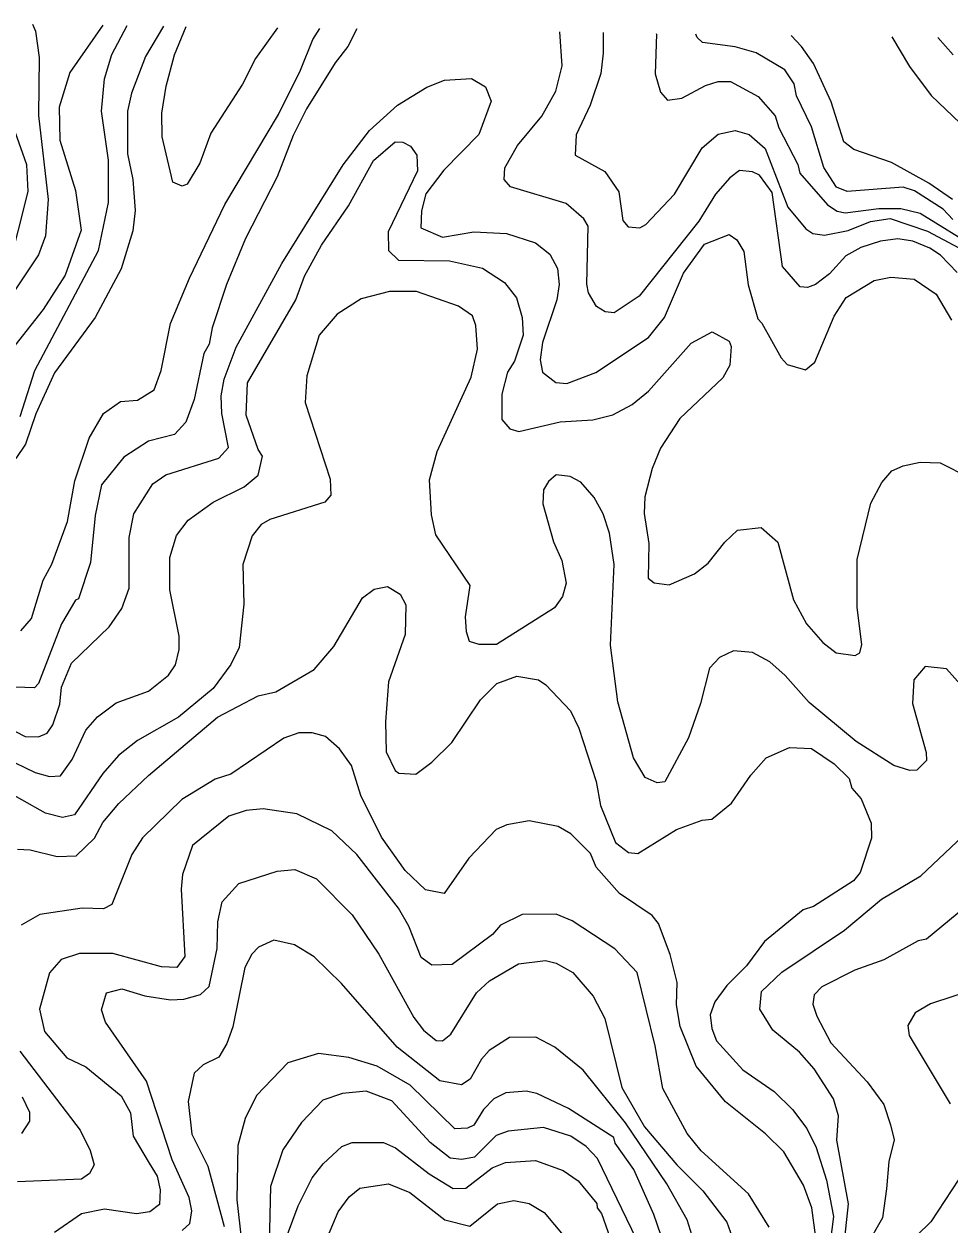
# Model space of a CAD drawing. Extents: x 673.3 to 698.5, y 6984.3 to 7012.3.
# Drawn here: x 687.47 to 688.428, y 7010.876 to 7012.12 of the extents above; entities that cross this region are included whole.
import ezdxf

# ---------------------------------------------------------------- set-up
doc = ezdxf.new("R2010")
doc.units = 0
doc.header["$LTSCALE"] = 0.032
doc.layers.add('1', color=7, linetype='Continuous', lineweight=25)
doc.layers.add('2', color=7, linetype='Continuous', lineweight=13)

msp = doc.modelspace()

# ---------------------------------------------------------------- linework, layer by layer
at = {"layer": '1'}
for points in [[(687.551, 7012.1186), (687.5171, 7012.0695), (687.5058, 7012.0337), (687.5067, 7011.9995), (687.523, 7011.9474), (687.5286, 7011.9061), (687.5122, 7011.8595), (687.4895, 7011.8239), (687.4473, 7011.7704)], [(688.4309, 7011.9379), (688.4066, 7011.9548), (688.3679, 7011.9762), (688.3289, 7011.9899), (688.3186, 7011.9976), (688.3054, 7012.0392), (688.2872, 7012.0787), (688.2748, 7012.0965), (688.2638, 7012.1079)], [(688.3683, 7012.1063), (688.3866, 7012.0757), (688.4088, 7012.0456), (688.4388, 7012.0171)], [(687.4323, 7011.4016), (687.4706, 7011.3816), (687.4845, 7011.3814), (687.4936, 7011.3852), (687.4995, 7011.3938), (687.5066, 7011.4151), (687.5083, 7011.433), (687.5186, 7011.4577), (687.5577, 7011.4955), (687.5707, 7011.5142), (687.5784, 7011.5354), (687.5783, 7011.588), (687.5833, 7011.6124), (687.6029, 7011.6433), (687.6165, 7011.6528), (687.6712, 7011.6702), (687.6814, 7011.681), (687.6744, 7011.7164), (687.6736, 7011.7346), (687.6768, 7011.7519), (687.6892, 7011.7851), (687.7366, 7011.8718), (687.7999, 7011.974), (687.8272, 7012.0093), (687.8562, 7012.0358), (687.8867, 7012.0542), (687.9048, 7012.0617), (687.933, 7012.0633), (687.9473, 7012.0548), (687.9534, 7012.0397), (687.9404, 7012.0053), (687.9042, 7011.9683), (687.8858, 7011.9438), (687.8812, 7011.9263)], [(687.8812, 7011.9263), (687.8803, 7011.9087), (687.9029, 7011.899), (687.9355, 7011.9045), (687.969, 7011.9028), (687.9993, 7011.8931), (688.0141, 7011.8814), (688.022, 7011.8665), (688.0237, 7011.8499), (688.0214, 7011.8339), (688.0066, 7011.7897), (688.0042, 7011.772), (688.0063, 7011.759), (688.0202, 7011.7484), (688.0318, 7011.7474), (688.0615, 7011.7589), (688.1162, 7011.795), (688.1328, 7011.8158), (688.1526, 7011.8618), (688.1741, 7011.8918), (688.1997, 7011.9016), (688.2078, 7011.8963), (688.2151, 7011.8841), (688.2195, 7011.8494), (688.2293, 7011.8142), (688.2337, 7011.81), (688.2535, 7011.7738), (688.2599, 7011.7669), (688.2788, 7011.7615), (688.2885, 7011.7696), (688.3086, 7011.8171), (688.3208, 7011.8366), (688.3498, 7011.8541), (688.3673, 7011.8574), (688.3914, 7011.8553), (688.414, 7011.8398), (688.43, 7011.8128)], [(688.2412, 7010.8737), (688.2196, 7010.9079), (688.1709, 7010.9527), (688.1561, 7010.9706), (688.1312, 7011.0171), (688.1232, 7011.0613), (688.1044, 7011.1372), (688.0813, 7011.1619), (688.037, 7011.191), (688.0205, 7011.1976), (687.9855, 7011.1973), (687.9631, 7011.1865), (687.9547, 7011.1767), (687.9128, 7011.1457), (687.892, 7011.1448), (687.8809, 7011.1527), (687.8681, 7011.1854), (687.8572, 7011.204), (687.8142, 7011.2597), (687.7883, 7011.2839), (687.752, 7011.3018), (687.7172, 7011.3067), (687.6996, 7011.3051), (687.6818, 7011.2994), (687.644, 7011.2688), (687.6336, 7011.2389), (687.6322, 7011.2235), (687.6361, 7011.154), (687.6278, 7011.1424), (687.612, 7011.1433), (687.5615, 7011.157), (687.5269, 7011.1569), (687.5081, 7011.1509), (687.4959, 7011.137), (687.4855, 7011.0992), (687.4908, 7011.0763), (687.5138, 7011.0489), (687.5334, 7011.0396), (687.5701, 7011.0095), (687.5797, 7010.9918), (687.5824, 7010.9679), (687.5993, 7010.9398), (687.6073, 7010.9263), (687.6105, 7010.9123), (687.61, 7010.8969), (687.5998, 7010.8894), (687.5859, 7010.8874), (687.5528, 7010.8921), (687.5291, 7010.8874), (687.5012, 7010.8681)], [(688.4556, 7011.1203), (688.4084, 7011.1049), (688.3925, 7011.0955), (688.3846, 7011.0823), (688.3863, 7011.0721), (688.4285, 7011.0014)], [(687.7423, 7010.8658), (687.7534, 7010.8958), (687.768, 7010.9248), (687.7792, 7010.9392), (687.7985, 7010.9571), (687.8095, 7010.9614), (687.8418, 7010.9614), (687.8541, 7010.9558), (687.8891, 7010.9288), (687.9141, 7010.9135), (687.9269, 7010.9141), (687.9544, 7010.9351), (687.9681, 7010.9405), (687.9993, 7010.9427), (688.028, 7010.9324), (688.0433, 7010.9215), (688.0627, 7010.8979), (688.0629, 7010.8934), (688.0677, 7010.8878), (688.1162, 7010.7493)], [(688.4374, 7010.9233), (688.4086, 7010.879), (688.3941, 7010.865)]]:
    msp.add_lwpolyline(points, dxfattribs=at)
at = {"layer": '2'}
for points in [[(687.4784, 7012.1197), (687.4813, 7012.1122), (687.4854, 7012.0851), (687.4847, 7012.025), (687.4944, 7011.9378), (687.4919, 7011.9004), (687.4845, 7011.8807), (687.45, 7011.829)], [(687.614, 7012.1176), (687.5953, 7012.0859), (687.581, 7012.0481), (687.5767, 7012.0294), (687.5766, 7011.9852), (687.5823, 7011.9588), (687.5848, 7011.9267), (687.5823, 7011.9056), (687.5701, 7011.8662), (687.5432, 7011.8158), (687.5011, 7011.7584), (687.4818, 7011.7158), (687.4712, 7011.6847), (687.4609, 7011.6697)], [(687.4654, 7011.7132), (687.4808, 7011.761), (687.5468, 7011.885), (687.5571, 7011.935), (687.557, 7011.9786), (687.5497, 7012.0295), (687.553, 7012.063), (687.5605, 7012.088), (687.5764, 7012.1182)], [(687.7319, 7012.1158), (687.7093, 7012.0841), (687.6958, 7012.0573), (687.6631, 7012.0065), (687.6515, 7011.9755), (687.6386, 7011.9537), (687.6333, 7011.9518), (687.6235, 7011.956), (687.6125, 7012.0028), (687.6124, 7012.0274), (687.6166, 7012.0555), (687.6254, 7012.0877), (687.6375, 7012.1173)], [(687.8141, 7012.1146), (687.8049, 7012.0964), (687.7916, 7012.0796), (687.762, 7012.0319), (687.7482, 7012.0042), (687.7316, 7011.9613), (687.6989, 7011.8975), (687.6792, 7011.8499), (687.6643, 7011.8051), (687.6613, 7011.7881), (687.6558, 7011.7786), (687.6458, 7011.7308), (687.6371, 7011.7072), (687.6253, 7011.6946), (687.5984, 7011.6877), (687.573, 7011.6711), (687.5499, 7011.6423), (687.5432, 7011.6105), (687.5384, 7011.5619), (687.5261, 7011.5244), (687.5228, 7011.5231), (687.5084, 7011.4984), (687.4846, 7011.4365), (687.4805, 7011.432), (687.4605, 7011.433)], [(687.4661, 7011.4912), (687.4773, 7011.5041), (687.4894, 7011.5435), (687.4985, 7011.5603), (687.5144, 7011.6046), (687.5221, 7011.6466), (687.5369, 7011.6906), (687.552, 7011.7162), (687.5696, 7011.7286), (687.587, 7011.7302), (687.6042, 7011.7408), (687.6117, 7011.7607), (687.6213, 7011.8096), (687.6408, 7011.8563), (687.6775, 7011.9328), (687.7331, 7012.0261), (687.756, 7012.072), (687.7687, 7012.1038), (687.776, 7012.1152)], [(688.436, 7011.8622), (688.4185, 7011.8802), (688.4076, 7011.8877), (688.3899, 7011.8948), (688.3745, 7011.8971), (688.3563, 7011.8948), (688.3362, 7011.8881), (688.3206, 7011.8797), (688.3035, 7011.861), (688.289, 7011.8498), (688.2808, 7011.8467), (688.2732, 7011.8474), (688.2551, 7011.8684), (688.2443, 7011.9451), (688.2313, 7011.963), (688.2238, 7011.9666), (688.2103, 7011.968), (688.2004, 7011.9605), (688.1857, 7011.9436), (688.1682, 7011.9156), (688.1067, 7011.8378), (688.0805, 7011.8207), (688.0712, 7011.8215), (688.0623, 7011.827), (688.0542, 7011.8413), (688.0522, 7011.8502), (688.0538, 7011.9102), (688.0492, 7011.9179), (688.0309, 7011.9338), (687.9734, 7011.9511), (687.9668, 7011.9586), (687.9674, 7011.9708), (687.9807, 7011.994), (688.0058, 7012.0242), (688.0203, 7012.0501), (688.0269, 7012.0763), (688.0245, 7012.1115)], [(688.0692, 7012.1108), (688.0694, 7012.0895), (688.0669, 7012.0685), (688.0558, 7012.0355), (688.0414, 7012.005), (688.0402, 7011.9837), (688.0711, 7011.9671), (688.0856, 7011.9459), (688.0896, 7011.9162), (688.0953, 7011.9097), (688.1073, 7011.9086), (688.1135, 7011.912), (688.1433, 7011.9434), (688.1719, 7011.9915), (688.1885, 7012.0055), (688.2061, 7012.0095), (688.2204, 7012.0053), (688.2369, 7011.9908), (688.2606, 7011.9301), (688.279, 7011.9074), (688.2863, 7011.9028), (688.2985, 7011.9009), (688.3228, 7011.906), (688.346, 7011.9151), (688.3663, 7011.9183), (688.4051, 7011.9052), (688.4486, 7011.8819)], [(688.1243, 7012.11), (688.1246, 7012.1091), (688.1231, 7012.068), (688.1285, 7012.0492), (688.1358, 7012.0409), (688.1506, 7012.0429), (688.1752, 7012.0559), (688.1882, 7012.06), (688.2012, 7012.06), (688.2296, 7012.0447), (688.2474, 7012.0245), (688.2512, 7012.0123), (688.271, 7011.9743), (688.2728, 7011.9651), (688.3015, 7011.9323), (688.3115, 7011.9259), (688.3197, 7011.9241), (688.3548, 7011.9286), (688.3776, 7011.9286), (688.3977, 7011.9238), (688.4581, 7011.8866)], [(688.4312, 7011.9174), (688.4213, 7011.9278), (688.3917, 7011.947), (688.3799, 7011.9508), (688.3219, 7011.9461), (688.3109, 7011.9507), (688.2979, 7011.9711), (688.285, 7012.0131), (688.2695, 7012.0453), (688.267, 7012.0579), (688.2574, 7012.0722), (688.2278, 7012.0897), (688.2059, 7012.096), (688.1722, 7012.1007), (688.1666, 7012.1059), (688.1652, 7012.1093)], [(688.4158, 7012.1056), (688.4317, 7012.0877)], [(687.4531, 7011.8639), (687.474, 7011.9463), (687.4723, 7011.974), (687.4605, 7012.0082)], [(687.4179, 7011.375), (687.4811, 7011.3446), (687.4958, 7011.3402), (687.5072, 7011.341), (687.5194, 7011.3578), (687.5337, 7011.3882), (687.5457, 7011.4021), (687.565, 7011.4165), (687.5984, 7011.4288), (687.6191, 7011.4452), (687.6263, 7011.456), (687.6303, 7011.4719), (687.6303, 7011.4856), (687.6206, 7011.5338), (687.6206, 7011.5671), (687.6275, 7011.5901), (687.6396, 7011.6058), (687.6654, 7011.6243), (687.6975, 7011.6403), (687.712, 7011.6525), (687.7166, 7011.6722), (687.7121, 7011.6791), (687.6996, 7011.7145), (687.7008, 7011.7482), (687.751, 7011.8339), (687.7601, 7011.8587), (687.7776, 7011.8905), (687.8054, 7011.9315), (687.8314, 7011.9784), (687.8538, 7011.9978), (687.8619, 7011.9974), (687.8696, 7011.9932)], [(687.8696, 7011.9932), (687.8763, 7011.984), (687.8771, 7011.9676), (687.8468, 7011.9043), (687.8471, 7011.8851), (687.8575, 7011.8751), (687.91, 7011.8743), (687.9442, 7011.8669), (687.9672, 7011.8521), (687.9796, 7011.836), (687.9854, 7011.8157), (687.9863, 7011.7976), (687.9773, 7011.7704), (687.9701, 7011.759), (687.9643, 7011.7362), (687.9643, 7011.7101), (687.9725, 7011.7005), (687.9821, 7011.6977), (688.0248, 7011.7076), (688.0585, 7011.7099), (688.0793, 7011.7148), (688.0992, 7011.7257), (688.1161, 7011.7396), (688.1603, 7011.7892), (688.1822, 7011.8009), (688.1996, 7011.7913), (688.2019, 7011.7858), (688.2004, 7011.7662), (688.1932, 7011.7532), (688.1487, 7011.711), (688.1286, 7011.6803), (688.1201, 7011.6593), (688.1124, 7011.6299), (688.1116, 7011.6128), (688.1165, 7011.5815), (688.1158, 7011.5459), (688.1221, 7011.541), (688.1377, 7011.5389), (688.164, 7011.5504), (688.1779, 7011.5612), (688.1951, 7011.5831), (688.2083, 7011.5955), (688.233, 7011.5983), (688.2502, 7011.5831), (688.2664, 7011.5232), (688.2799, 7011.4984), (688.2968, 7011.4792), (688.3106, 7011.4684), (688.3301, 7011.4657), (688.335, 7011.4684), (688.3372, 7011.477), (688.3324, 7011.5154), (688.3324, 7011.5652), (688.3465, 7011.6235), (688.3577, 7011.6448), (688.3683, 7011.6569), (688.3798, 7011.6622), (688.3977, 7011.6658), (688.4184, 7011.6651), (688.4483, 7011.65)], [(688.4506, 7011.4229), (688.4247, 7011.4519), (688.4027, 7011.4541), (688.3911, 7011.4403), (688.3895, 7011.4158), (688.4039, 7011.3652), (688.404, 7011.3568), (688.3942, 7011.3468), (688.3867, 7011.3467), (688.3704, 7011.3517), (688.3311, 7011.3766), (688.2825, 7011.4169), (688.2578, 7011.4449), (688.2418, 7011.4592), (688.2238, 7011.4689), (688.2043, 7011.4705), (688.1898, 7011.4637), (688.1793, 7011.4525), (688.1701, 7011.4158), (688.1576, 7011.3802), (688.133, 7011.3349), (688.1253, 7011.3338), (688.1128, 7011.3394), (688.1006, 7011.3595), (688.0845, 7011.4177), (688.0767, 7011.4763), (688.0808, 7011.5598), (688.0759, 7011.5924), (688.0692, 7011.6124), (688.0601, 7011.6293), (688.046, 7011.6453), (688.0351, 7011.6512), (688.0207, 7011.6528), (688.0126, 7011.6458), (688.0075, 7011.6373), (688.0067, 7011.6228), (688.0179, 7011.5834), (688.0263, 7011.564), (688.031, 7011.5406), (688.027, 7011.5269), (688.019, 7011.5149), (687.9589, 7011.4772), (687.9407, 7011.477), (687.931, 7011.4803), (687.9276, 7011.4903), (687.9268, 7011.5056), (687.9316, 7011.538), (687.896, 7011.5907), (687.8916, 7011.6115), (687.8893, 7011.6476), (687.8973, 7011.6771), (687.9326, 7011.7541), (687.9392, 7011.7831), (687.9374, 7011.8073), (687.934, 7011.8174), (687.9193, 7011.8273), (687.8761, 7011.8425), (687.8481, 7011.8427), (687.8188, 7011.8351), (687.7937, 7011.8193), (687.7752, 7011.7976), (687.7623, 7011.7553), (687.7607, 7011.7276), (687.7867, 7011.6483), (687.7874, 7011.6316), (687.7811, 7011.6244), (687.724, 7011.6064), (687.7152, 7011.6015), (687.7059, 7011.5895), (687.6963, 7011.56), (687.6971, 7011.5187), (687.6923, 7011.474), (687.6836, 7011.4563), (687.6655, 7011.4315)], [(687.4629, 7011.2651), (687.4759, 7011.2645), (687.5038, 7011.2574), (687.5236, 7011.258), (687.5424, 7011.2766), (687.5512, 7011.2927), (687.5676, 7011.3124), (687.5983, 7011.3414), (687.6699, 7011.4017), (687.7121, 7011.4238), (687.7303, 7011.428), (687.77, 7011.4512), (687.7905, 7011.4749), (687.82, 7011.5255), (687.8323, 7011.5343), (687.8461, 7011.5371), (687.8591, 7011.529), (687.8649, 7011.5182), (687.8642, 7011.4873), (687.8471, 7011.4385), (687.8437, 7011.3971), (687.8446, 7011.366), (687.8539, 7011.3467), (687.8576, 7011.3438), (687.8752, 7011.3429), (687.892, 7011.355), (687.9127, 7011.3757), (687.9421, 7011.4197), (687.9591, 7011.4368), (687.9797, 7011.4443), (688.0023, 7011.4403), (688.0099, 7011.4354), (688.0353, 7011.4082), (688.044, 7011.3905), (688.0619, 7011.3352), (688.0665, 7011.3104), (688.082, 7011.2718), (688.0954, 7011.2615), (688.1051, 7011.2604), (688.1452, 7011.2853), (688.1717, 7011.2952), (688.1817, 7011.2962), (688.2022, 7011.3127), (688.2222, 7011.3417), (688.2381, 7011.3598), (688.2621, 7011.3703), (688.2851, 7011.3694), (688.3085, 7011.3533), (688.3239, 7011.3381), (688.3269, 7011.3284), (688.3364, 7011.3173), (688.3469, 7011.2919), (688.347, 7011.2766), (688.3355, 7011.2409), (688.3285, 7011.2321), (688.2872, 7011.2056), (688.2762, 7011.2023), (688.2364, 7011.1693), (688.2177, 7011.1441), (688.1973, 7011.1237), (688.1848, 7011.107), (688.1801, 7011.0935), (688.1818, 7011.0793), (688.1867, 7011.0664), (688.214, 7011.0365), (688.2464, 7011.0139), (688.2652, 7010.9953), (688.2801, 7010.9756), (688.2899, 7010.956), (688.3005, 7010.9221), (688.3079, 7010.8847), (688.3007, 7010.828)], [(687.6655, 7011.4315), (687.6295, 7011.4018), (687.587, 7011.3775), (687.5675, 7011.3619), (687.5513, 7011.3434), (687.5218, 7011.3007), (687.5095, 7011.2977), (687.4918, 7011.3022), (687.4424, 7011.3298)], [(687.9926, 7011.2945), (687.9694, 7011.2902), (687.9585, 7011.2854), (687.9302, 7011.2556), (687.9047, 7011.219), (687.8853, 7011.223), (687.8643, 7011.243), (687.8398, 7011.2776), (687.8183, 7011.3205), (687.8086, 7011.3518), (687.7961, 7011.3691), (687.7818, 7011.3816), (687.768, 7011.3857), (687.7541, 7011.3857), (687.7385, 7011.3799), (687.6836, 7011.3428), (687.6674, 7011.3374), (687.6329, 7011.3165), (687.5922, 7011.2768), (687.5811, 7011.2594), (687.5604, 7011.2077), (687.5518, 7011.2034), (687.5296, 7011.2041), (687.486, 7011.1975), (687.4667, 7011.1862)], [(688.3169, 7010.8362), (688.3234, 7010.8977), (688.3112, 7010.9636), (688.3128, 7010.9888), (688.3077, 7011.0065), (688.2879, 7011.0376), (688.2725, 7011.0548), (688.2451, 7011.0776), (688.2314, 7011.0992), (688.2332, 7011.1178), (688.2544, 7011.1375), (688.3193, 7011.1811), (688.3576, 7011.2133), (688.3983, 7011.2376), (688.4602, 7011.2962)], [(688.2892, 7010.8651), (688.2852, 7010.8937), (688.2768, 7010.917), (688.2562, 7010.9514), (688.2373, 7010.9701), (688.1961, 7011.0033), (688.1656, 7011.0402), (688.1491, 7011.0815), (688.1451, 7011.1038), (688.1458, 7011.1268), (688.1386, 7011.1559), (688.1266, 7011.1881), (688.12, 7011.1965), (688.0863, 7011.2193), (688.0621, 7011.2463), (688.056, 7011.2606), (688.0357, 7011.2809), (688.0227, 7011.2884), (687.9926, 7011.2945)], [(687.6334, 7010.8702), (687.6411, 7010.8774), (687.6434, 7010.8906), (687.6407, 7010.9043), (687.6228, 7010.9434), (687.5963, 7011.0246), (687.554, 7011.0858), (687.5499, 7011.0988), (687.5549, 7011.1161), (687.5709, 7011.1203), (687.5947, 7011.1131), (687.6211, 7011.1089), (687.635, 7011.1097), (687.6522, 7011.1146), (687.6613, 7011.1228), (687.6694, 7011.162), (687.6704, 7011.1899), (687.6749, 7011.2105), (687.6921, 7011.2296), (687.7316, 7011.2423), (687.7501, 7011.244), (687.7724, 7011.2342), (687.8093, 7011.1971), (687.8371, 7011.1564), (687.8732, 7011.0907), (687.8831, 7011.0777), (687.8964, 7011.0668), (687.9029, 7011.0666), (687.9115, 7011.0733), (687.9382, 7011.1163), (687.9515, 7011.1286), (687.9816, 7011.1463)], [(688.4437, 7011.2047), (688.4042, 7011.1718), (688.3953, 7011.17), (688.3598, 7011.1506), (688.3299, 7011.1398), (688.2958, 7011.1226), (688.2876, 7011.1142), (688.2865, 7011.1044), (688.2906, 7011.0921), (688.305, 7011.0644), (688.3425, 7011.024), (688.3599, 7011.0005), (688.3669, 7010.9796), (688.3706, 7010.964), (688.3652, 7010.9414), (688.3625, 7010.9132), (688.3586, 7010.8831), (688.3415, 7010.8534)], [(688.1685, 7010.8423), (688.1563, 7010.8811), (688.1353, 7010.9183), (688.0923, 7010.9816), (688.0484, 7011.0361), (688.0191, 7011.0599), (687.9996, 7011.0705), (687.9721, 7011.0699), (687.9513, 7011.0566), (687.9433, 7011.0477), (687.9314, 7011.0267), (687.9227, 7011.0211), (687.9, 7011.025), (687.8559, 7011.0599), (687.7982, 7011.1259), (687.7699, 7011.1534), (687.7498, 7011.166), (687.7284, 7011.1707), (687.7125, 7011.1637), (687.7055, 7011.1563)], [(687.7055, 7011.1563), (687.6981, 7011.1424), (687.6857, 7011.081), (687.6795, 7011.0638), (687.6712, 7011.0497), (687.6552, 7011.0416), (687.6459, 7011.0331), (687.6394, 7011.0037), (687.6432, 7010.9698), (687.66, 7010.9368), (687.6767, 7010.8744)], [(687.9816, 7011.1463), (688.0097, 7011.1496), (688.0205, 7011.1471), (688.0377, 7011.1372), (688.0589, 7011.1127), (688.071, 7011.0895), (688.0886, 7011.0183), (688.112, 7010.9775), (688.1456, 7010.9381), (688.1725, 7010.9112), (688.1974, 7010.8786), (688.211, 7010.8401)], [(687.4651, 7011.056), (687.5276, 7010.974), (687.5382, 7010.9528), (687.5423, 7010.9381), (687.5375, 7010.9293), (687.5292, 7010.9231), (687.4628, 7010.9206)], [(688.1435, 7010.8235), (688.1217, 7010.8867), (688.1009, 7010.9332), (688.0818, 7010.9605), (688.0803, 7010.9665), (688.0335, 7010.9964), (688.0005, 7011.0119), (687.9895, 7011.0144), (687.9684, 7011.0127), (687.956, 7011.0066), (687.9452, 7010.9954), (687.9354, 7010.9792), (687.9289, 7010.9761), (687.9157, 7010.9754), (687.8693, 7011.0207), (687.8351, 7011.0403), (687.8058, 7011.0494), (687.7745, 7011.0534), (687.7428, 7011.0436), (687.7103, 7011.0098), (687.6985, 7010.9861), (687.6908, 7010.9581), (687.6899, 7010.9017), (687.698, 7010.8321)], [(688.109, 7010.8505), (688.0634, 7010.9446), (688.0518, 7010.957), (688.0359, 7010.9679), (688.0074, 7010.9769), (687.9708, 7010.9729), (687.9585, 7010.9685), (687.9362, 7010.946), (687.923, 7010.9436), (687.9109, 7010.9449), (687.8902, 7010.9614), (687.8505, 7011.0044), (687.824, 7011.0143), (687.7992, 7011.012), (687.779, 7011.0051), (687.7569, 7010.9821), (687.7377, 7010.9538), (687.7247, 7010.9157), (687.7223, 7010.8111)], [(687.4673, 7010.9706), (687.4755, 7010.9832), (687.4756, 7010.9922), (687.4681, 7011.0083)], [(687.7718, 7010.8346), (687.795, 7010.8893), (687.8061, 7010.9051), (687.8173, 7010.914), (687.847, 7010.9183), (687.869, 7010.9093), (687.9054, 7010.8813), (687.9311, 7010.8745), (687.96, 7010.8976), (687.9767, 7010.9012), (687.9925, 7010.8979), (688.0083, 7010.8887), (688.0296, 7010.8631)]]:
    msp.add_lwpolyline(points, dxfattribs=at)

doc.saveas('drawing.dxf')
